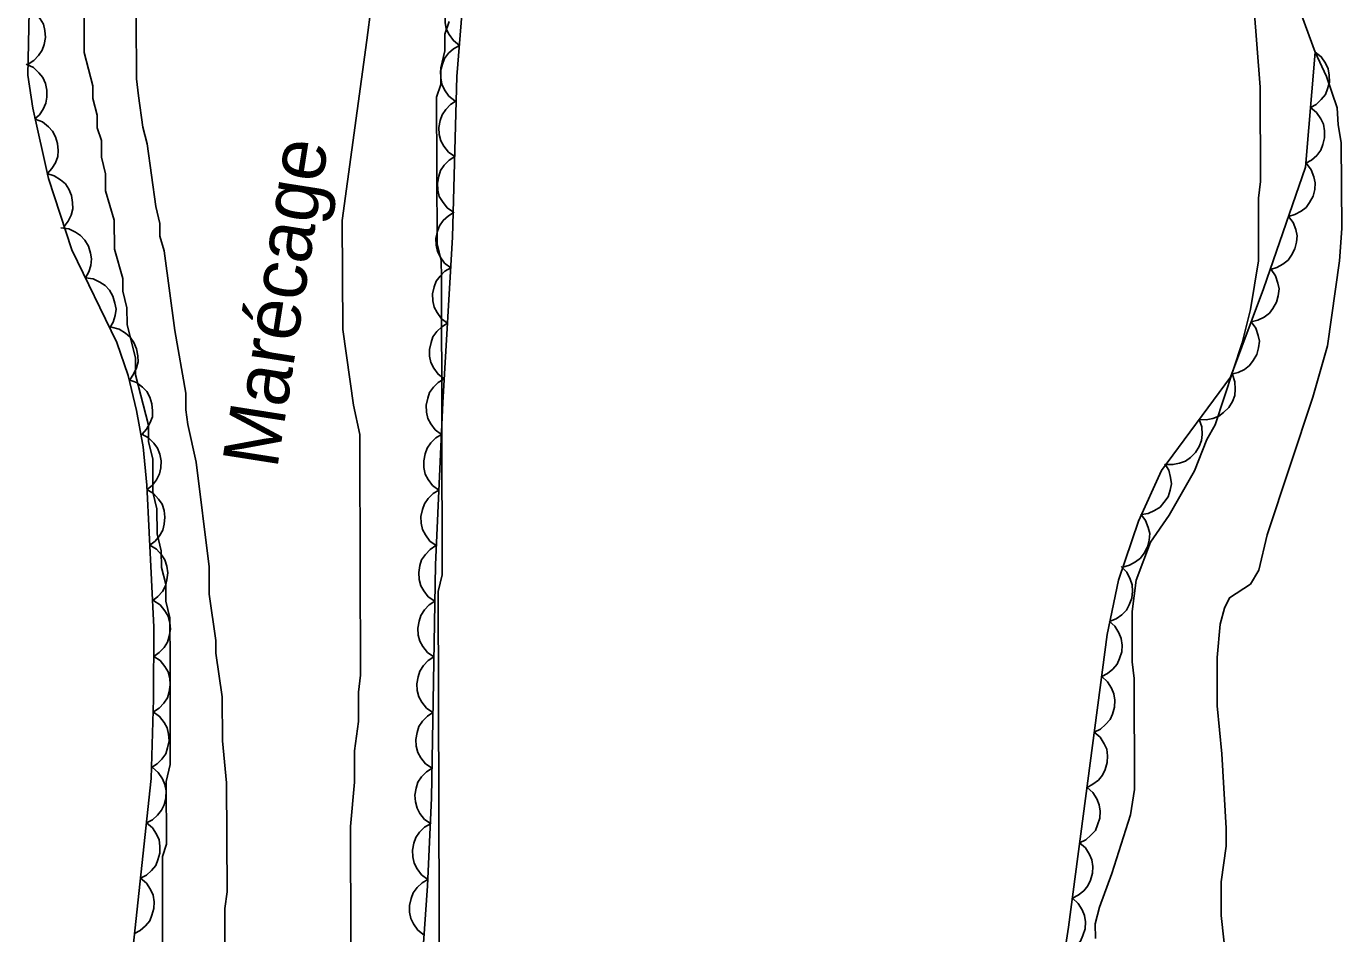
# Model space of a CAD drawing. Extents: x 282461 to 284471, y 5554090 to 5557646.
# Drawn here: x 284078.6 to 284149.6, y 5556677.8 to 5556726.7 of the extents above; entities that cross this region are included whole.
import ezdxf

# ---------------------------------------------------------------- set-up
doc = ezdxf.new("R2010")
doc.units = 0
for name, color, linetype in [('Niveau 1', 7, 'Continuous'), ('Niveau 4', 7, 'Continuous'), ('Niveau 44', 7, 'Continuous'), ('Niveau 7', 7, 'Continuous')]:
    doc.layers.add(name, color=color, linetype=linetype)

msp = doc.modelspace()

# ---------------------------------------------------------------- linework, layer by layer
at = {"layer": 'Niveau 1'}
for points in [[(284081.75, 5556733.01), (284081.77, 5556725.33), (284082.23, 5556723.52), (284082.23, 5556722.84), (284082.46, 5556721.94), (284082.46, 5556721.26), (284082.69, 5556720.58), (284082.69, 5556719.68), (284082.92, 5556718.78), (284082.92, 5556717.87), (284083.38, 5556716.29), (284083.39, 5556714.71), (284083.84, 5556713.13), (284083.85, 5556712.45), (284084.07, 5556711.55), (284084.08, 5556710.65), (284084.54, 5556708.84), (284084.54, 5556707.94), (284085.23, 5556705.23), (284085.23, 5556704.33), (284085.46, 5556703.42), (284085.46, 5556701.61), (284085.69, 5556700.71), (284085.7, 5556699.36), (284085.92, 5556698.45), (284085.93, 5556697.55), (284086.16, 5556696.65), (284086.16, 5556695.74), (284086.39, 5556694.84), (284086.4, 5556692.35), (284086.41, 5556686.93), (284086.19, 5556686.02), (284086.2, 5556682.63), (284085.98, 5556681.96), (284085.99, 5556676.53)], [(284144.87, 5556727.86), (284145.22, 5556723.45), (284145.23, 5556718.37), (284145.12, 5556717.46), (284145.13, 5556714.08), (284144.69, 5556711.47), (284144.24, 5556709.67), (284142.79, 5556705.25), (284142.34, 5556704.46), (284141.66, 5556702.76), (284140.31, 5556700.38), (284139.3, 5556698.91)], [(284100.93, 5556673.21), (284100.86, 5556696.26), (284101.08, 5556697.16), (284101.04, 5556713.21), (284101.03, 5556714.11), (284100.8, 5556715.01), (284100.78, 5556722.92), (284101, 5556723.6), (284101, 5556724.5), (284101.22, 5556725.41), (284101.22, 5556726.31), (284101.45, 5556726.99)], [(284139.3, 5556698.91), (284138.52, 5556696.87), (284138.3, 5556695.18), (284138.3, 5556692.47), (284138.42, 5556691.56), (284138.44, 5556685.58), (284138.22, 5556684.22), (284137.21, 5556681.05), (284136.54, 5556679.24), (284136.31, 5556678.34), (284136.32, 5556677.55)]]:
    msp.add_lwpolyline(points, dxfattribs=at)
at = {"layer": 'Niveau 4'}
for points in [[(284146.74, 5556729.28), (284148.18, 5556725.35)], [(284148.18, 5556725.35), (284148.79, 5556724.03), (284149.36, 5556722.34), (284149.42, 5556721.43), (284149.59, 5556720.47), (284149.61, 5556715.84), (284149.5, 5556714.09), (284148.84, 5556709.51), (284148.05, 5556706.73), (284145.59, 5556699.32), (284145.14, 5556697.4), (284144.69, 5556696.66), (284143.56, 5556695.92), (284143.28, 5556695.35), (284143.06, 5556694.5), (284142.89, 5556692.7), (284142.9, 5556690.1), (284143.14, 5556687.5), (284143.37, 5556683.49), (284143.38, 5556682.52), (284143.1, 5556680.6), (284143.11, 5556678.79), (284143.51, 5556675.18)]]:
    msp.add_lwpolyline(points, dxfattribs=at)
at = {"layer": 'Niveau 44'}
for points in [[(284094.23, 5556634.67), (284095.86, 5556641.44), (284096.21, 5556643.59), (284096.74, 5556650.42), (284099.51, 5556671.44), (284099.96, 5556675.75), (284100.28, 5556680.39), (284100.5, 5556685.11), (284100.71, 5556697.7), (284101.12, 5556706.45), (284101.64, 5556715.36), (284101.87, 5556724.03), (284102.65, 5556733.62)], [(284102.01, 5556725.7), (284101.68, 5556725.97), (284101.45, 5556726.3), (284101.3, 5556726.6), (284101.24, 5556726.94), (284101.24, 5556727.31), (284101.33, 5556727.68), (284101.45, 5556727.99), (284101.66, 5556728.27), (284101.94, 5556728.52), (284102.25, 5556728.7)], [(284078.8, 5556727.53), (284078.73, 5556724.1), (284078.99, 5556722.33), (284079.84, 5556718.52), (284081.09, 5556714.69), (284083.53, 5556709.68), (284084.14, 5556707.9), (284084.59, 5556706.01), (284084.94, 5556704.05), (284085.14, 5556702), (284085.52, 5556694.34), (284085.51, 5556690.45), (284085.38, 5556686.17), (284084.33, 5556676.45), (284083.15, 5556667.86), (284082.19, 5556659.87), (284081.61, 5556651.02), (284081.08, 5556638.45), (284080.9, 5556630.07)], [(284078.8, 5556727.7), (284079.14, 5556727.46), (284079.39, 5556727.13), (284079.56, 5556726.85), (284079.64, 5556726.51), (284079.67, 5556726.14), (284079.6, 5556725.76), (284079.5, 5556725.45), (284079.3, 5556725.16), (284079.04, 5556724.89), (284078.74, 5556724.7)], [(284101.76, 5556722.71), (284101.44, 5556722.97), (284101.21, 5556723.31), (284101.06, 5556723.61), (284101, 5556723.95), (284100.99, 5556724.32), (284101.09, 5556724.69), (284101.2, 5556725), (284101.42, 5556725.28), (284101.69, 5556725.53), (284102.01, 5556725.7)], [(284148.18, 5556725.35), (284147.65, 5556719.14), (284145.4, 5556712.57), (284143.61, 5556707.82), (284139.89, 5556702.78), (284138.65, 5556700.05), (284137.57, 5556696.87), (284136.96, 5556693.93), (284134.87, 5556678.15), (284133.92, 5556671.96)], [(284148.18, 5556725.35), (284148.51, 5556725.09), (284148.74, 5556724.75), (284148.88, 5556724.45), (284148.94, 5556724.1), (284148.95, 5556723.73), (284148.85, 5556723.36), (284148.73, 5556723.05), (284148.51, 5556722.78), (284148.24, 5556722.52), (284147.92, 5556722.35)], [(284078.64, 5556724.69), (284079.02, 5556724.51), (284079.32, 5556724.23), (284079.53, 5556723.98), (284079.67, 5556723.66), (284079.75, 5556723.3), (284079.75, 5556722.91), (284079.7, 5556722.59), (284079.55, 5556722.27), (284079.35, 5556721.96), (284079.08, 5556721.72)], [(284101.76, 5556719.71), (284101.42, 5556719.95), (284101.17, 5556720.28), (284101, 5556720.56), (284100.92, 5556720.9), (284100.9, 5556721.27), (284100.97, 5556721.65), (284101.07, 5556721.96), (284101.27, 5556722.25), (284101.53, 5556722.52), (284101.83, 5556722.71)], [(284147.92, 5556722.35), (284148.25, 5556722.08), (284148.48, 5556721.75), (284148.63, 5556721.45), (284148.69, 5556721.1), (284148.69, 5556720.73), (284148.59, 5556720.36), (284148.48, 5556720.05), (284148.26, 5556719.77), (284147.98, 5556719.52), (284147.67, 5556719.35)], [(284079.12, 5556721.73), (284079.51, 5556721.58), (284079.83, 5556721.32), (284080.06, 5556721.09), (284080.22, 5556720.77), (284080.33, 5556720.42), (284080.35, 5556720.04), (284080.34, 5556719.71), (284080.21, 5556719.38), (284080.02, 5556719.06), (284079.78, 5556718.8)], [(284101.68, 5556716.71), (284101.34, 5556716.95), (284101.09, 5556717.28), (284100.92, 5556717.56), (284100.84, 5556717.9), (284100.82, 5556718.27), (284100.89, 5556718.65), (284100.99, 5556718.96), (284101.19, 5556719.25), (284101.45, 5556719.52), (284101.76, 5556719.71)], [(284147.72, 5556719.34), (284147.97, 5556719), (284148.11, 5556718.62), (284148.18, 5556718.29), (284148.16, 5556717.94), (284148.07, 5556717.58), (284147.88, 5556717.24), (284147.7, 5556716.97), (284147.42, 5556716.76), (284147.09, 5556716.58), (284146.74, 5556716.48)], [(284079.75, 5556718.79), (284080.15, 5556718.68), (284080.49, 5556718.46), (284080.75, 5556718.24), (284080.94, 5556717.95), (284081.08, 5556717.61), (284081.14, 5556717.23), (284081.15, 5556716.9), (284081.06, 5556716.56), (284080.9, 5556716.22), (284080.68, 5556715.94)], [(284101.54, 5556713.71), (284101.21, 5556713.97), (284100.97, 5556714.3), (284100.82, 5556714.59), (284100.75, 5556714.93), (284100.74, 5556715.3), (284100.82, 5556715.68), (284100.93, 5556715.98), (284101.14, 5556716.27), (284101.41, 5556716.52), (284101.72, 5556716.71)], [(284146.74, 5556716.48), (284146.99, 5556716.15), (284147.13, 5556715.77), (284147.21, 5556715.44), (284147.18, 5556715.09), (284147.09, 5556714.73), (284146.91, 5556714.39), (284146.72, 5556714.12), (284146.44, 5556713.91), (284146.11, 5556713.73), (284145.76, 5556713.63)], [(284080.51, 5556715.87), (284080.93, 5556715.81), (284081.3, 5556715.64), (284081.57, 5556715.46), (284081.8, 5556715.2), (284081.99, 5556714.88), (284082.1, 5556714.51), (284082.16, 5556714.19), (284082.12, 5556713.84), (284082.01, 5556713.49), (284081.83, 5556713.17)], [(284101.37, 5556710.72), (284101.04, 5556710.97), (284100.8, 5556711.3), (284100.64, 5556711.59), (284100.57, 5556711.94), (284100.56, 5556712.31), (284100.65, 5556712.68), (284100.76, 5556712.99), (284100.97, 5556713.27), (284101.23, 5556713.53), (284101.54, 5556713.71)], [(284145.8, 5556713.62), (284146.04, 5556713.28), (284146.17, 5556712.89), (284146.23, 5556712.57), (284146.19, 5556712.21), (284146.09, 5556711.86), (284145.9, 5556711.52), (284145.71, 5556711.26), (284145.42, 5556711.05), (284145.09, 5556710.89), (284144.73, 5556710.8)], [(284081.83, 5556713.17), (284082.24, 5556713.12), (284082.61, 5556712.94), (284082.89, 5556712.76), (284083.12, 5556712.5), (284083.31, 5556712.18), (284083.42, 5556711.81), (284083.48, 5556711.49), (284083.43, 5556711.14), (284083.32, 5556710.79), (284083.14, 5556710.48)], [(284083.24, 5556710.52), (284083.65, 5556710.41), (284083.99, 5556710.19), (284084.25, 5556709.98), (284084.44, 5556709.69), (284084.59, 5556709.35), (284084.65, 5556708.97), (284084.67, 5556708.65), (284084.58, 5556708.31), (284084.43, 5556707.97), (284084.22, 5556707.68)], [(284101.19, 5556707.72), (284100.86, 5556707.97), (284100.62, 5556708.3), (284100.47, 5556708.6), (284100.4, 5556708.94), (284100.39, 5556709.31), (284100.48, 5556709.68), (284100.58, 5556709.99), (284100.79, 5556710.27), (284101.06, 5556710.53), (284101.37, 5556710.72)], [(284144.73, 5556710.8), (284144.98, 5556710.46), (284145.1, 5556710.07), (284145.17, 5556709.75), (284145.13, 5556709.39), (284145.03, 5556709.04), (284144.84, 5556708.71), (284144.64, 5556708.44), (284144.36, 5556708.23), (284144.02, 5556708.07), (284143.67, 5556707.98)], [(284084.19, 5556707.67), (284084.59, 5556707.52), (284084.91, 5556707.28), (284085.14, 5556707.04), (284085.31, 5556706.73), (284085.42, 5556706.38), (284085.45, 5556706), (284085.44, 5556705.67), (284085.31, 5556705.34), (284085.13, 5556705.02), (284084.89, 5556704.75)], [(284101.04, 5556704.72), (284100.7, 5556704.97), (284100.46, 5556705.3), (284100.3, 5556705.59), (284100.23, 5556705.93), (284100.22, 5556706.3), (284100.3, 5556706.68), (284100.4, 5556706.99), (284100.61, 5556707.27), (284100.87, 5556707.53), (284101.18, 5556707.72)], [(284143.71, 5556707.96), (284143.85, 5556707.56), (284143.87, 5556707.16), (284143.84, 5556706.83), (284143.71, 5556706.5), (284143.52, 5556706.18), (284143.24, 5556705.91), (284142.98, 5556705.71), (284142.65, 5556705.59), (284142.29, 5556705.52), (284141.92, 5556705.54)], [(284141.92, 5556705.54), (284142.06, 5556705.14), (284142.08, 5556704.73), (284142.05, 5556704.4), (284141.92, 5556704.07), (284141.73, 5556703.76), (284141.45, 5556703.49), (284141.19, 5556703.29), (284140.86, 5556703.17), (284140.5, 5556703.1), (284140.13, 5556703.11)], [(284084.87, 5556704.75), (284085.24, 5556704.55), (284085.52, 5556704.26), (284085.72, 5556703.99), (284085.85, 5556703.66), (284085.91, 5556703.3), (284085.89, 5556702.92), (284085.83, 5556702.6), (284085.67, 5556702.28), (284085.44, 5556701.99), (284085.16, 5556701.76)], [(284100.9, 5556701.73), (284100.56, 5556701.98), (284100.32, 5556702.3), (284100.16, 5556702.59), (284100.09, 5556702.94), (284100.08, 5556703.31), (284100.16, 5556703.68), (284100.26, 5556703.99), (284100.47, 5556704.28), (284100.73, 5556704.54), (284101.04, 5556704.72)], [(284140.06, 5556703.15), (284140.28, 5556702.8), (284140.38, 5556702.4), (284140.42, 5556702.07), (284140.36, 5556701.72), (284140.24, 5556701.37), (284140.02, 5556701.06), (284139.81, 5556700.8), (284139.51, 5556700.62), (284139.17, 5556700.47), (284138.81, 5556700.41)], [(284085.15, 5556701.76), (284085.51, 5556701.54), (284085.78, 5556701.24), (284085.97, 5556700.96), (284086.07, 5556700.63), (284086.12, 5556700.26), (284086.08, 5556699.88), (284086.01, 5556699.56), (284085.83, 5556699.26), (284085.59, 5556698.98), (284085.3, 5556698.76)], [(284100.76, 5556698.73), (284100.42, 5556698.98), (284100.18, 5556699.31), (284100.02, 5556699.6), (284099.95, 5556699.94), (284099.93, 5556700.31), (284100.02, 5556700.68), (284100.12, 5556700.99), (284100.33, 5556701.28), (284100.59, 5556701.54), (284100.9, 5556701.73)], [(284138.78, 5556700.43), (284139.03, 5556700.09), (284139.17, 5556699.71), (284139.25, 5556699.38), (284139.22, 5556699.03), (284139.13, 5556698.67), (284138.95, 5556698.33), (284138.76, 5556698.06), (284138.48, 5556697.85), (284138.16, 5556697.67), (284137.81, 5556697.57)], [(284085.3, 5556698.76), (284085.66, 5556698.54), (284085.93, 5556698.24), (284086.12, 5556697.97), (284086.22, 5556697.63), (284086.27, 5556697.27), (284086.23, 5556696.89), (284086.15, 5556696.57), (284085.98, 5556696.26), (284085.74, 5556695.98), (284085.45, 5556695.76)], [(284100.68, 5556695.73), (284100.33, 5556695.97), (284100.08, 5556696.29), (284099.92, 5556696.57), (284099.83, 5556696.91), (284099.81, 5556697.28), (284099.88, 5556697.66), (284099.97, 5556697.97), (284100.17, 5556698.26), (284100.43, 5556698.53), (284100.73, 5556698.73)], [(284137.72, 5556697.6), (284138.01, 5556697.3), (284138.2, 5556696.93), (284138.31, 5556696.62), (284138.33, 5556696.27), (284138.29, 5556695.9), (284138.15, 5556695.54), (284138, 5556695.25), (284137.75, 5556695), (284137.44, 5556694.78), (284137.11, 5556694.65)], [(284085.52, 5556695.76), (284085.87, 5556695.53), (284086.12, 5556695.21), (284086.3, 5556694.93), (284086.38, 5556694.59), (284086.42, 5556694.22), (284086.35, 5556693.84), (284086.26, 5556693.53), (284086.07, 5556693.24), (284085.81, 5556692.97), (284085.52, 5556692.76)], [(284100.63, 5556692.73), (284100.28, 5556692.97), (284100.03, 5556693.29), (284099.87, 5556693.57), (284099.78, 5556693.91), (284099.76, 5556694.28), (284099.83, 5556694.66), (284099.92, 5556694.97), (284100.12, 5556695.26), (284100.38, 5556695.53), (284100.68, 5556695.73)], [(284137.06, 5556694.66), (284137.37, 5556694.38), (284137.58, 5556694.03), (284137.72, 5556693.72), (284137.76, 5556693.37), (284137.75, 5556693), (284137.63, 5556692.64), (284137.5, 5556692.33), (284137.27, 5556692.07), (284136.98, 5556691.83), (284136.66, 5556691.67)], [(284085.52, 5556692.76), (284085.86, 5556692.53), (284086.12, 5556692.21), (284086.29, 5556691.93), (284086.38, 5556691.59), (284086.41, 5556691.22), (284086.34, 5556690.84), (284086.25, 5556690.53), (284086.06, 5556690.24), (284085.81, 5556689.96), (284085.51, 5556689.76)], [(284100.58, 5556689.73), (284100.23, 5556689.97), (284099.98, 5556690.29), (284099.82, 5556690.57), (284099.73, 5556690.91), (284099.71, 5556691.28), (284099.78, 5556691.66), (284099.87, 5556691.97), (284100.07, 5556692.26), (284100.33, 5556692.53), (284100.63, 5556692.73)], [(284136.66, 5556691.67), (284136.97, 5556691.39), (284137.19, 5556691.04), (284137.32, 5556690.74), (284137.37, 5556690.39), (284137.35, 5556690.02), (284137.24, 5556689.65), (284137.11, 5556689.35), (284136.87, 5556689.08), (284136.59, 5556688.84), (284136.26, 5556688.68)], [(284085.49, 5556689.76), (284085.83, 5556689.52), (284086.07, 5556689.2), (284086.24, 5556688.91), (284086.32, 5556688.57), (284086.34, 5556688.2), (284086.26, 5556687.82), (284086.17, 5556687.51), (284085.96, 5556687.22), (284085.7, 5556686.96), (284085.4, 5556686.76)], [(284100.53, 5556686.73), (284100.18, 5556686.97), (284099.93, 5556687.29), (284099.77, 5556687.57), (284099.68, 5556687.91), (284099.66, 5556688.28), (284099.73, 5556688.66), (284099.82, 5556688.97), (284100.02, 5556689.26), (284100.28, 5556689.53), (284100.58, 5556689.73)], [(284136.26, 5556688.68), (284136.58, 5556688.4), (284136.79, 5556688.05), (284136.93, 5556687.75), (284136.97, 5556687.4), (284136.95, 5556687.03), (284136.84, 5556686.66), (284136.71, 5556686.36), (284136.48, 5556686.09), (284136.19, 5556685.86), (284135.87, 5556685.69)], [(284085.44, 5556686.76), (284085.76, 5556686.49), (284085.98, 5556686.15), (284086.12, 5556685.85), (284086.18, 5556685.5), (284086.17, 5556685.13), (284086.07, 5556684.76), (284085.94, 5556684.46), (284085.72, 5556684.19), (284085.44, 5556683.95), (284085.12, 5556683.78)], [(284100.48, 5556683.73), (284100.13, 5556683.97), (284099.88, 5556684.29), (284099.72, 5556684.57), (284099.63, 5556684.91), (284099.61, 5556685.28), (284099.68, 5556685.66), (284099.77, 5556685.97), (284099.97, 5556686.26), (284100.23, 5556686.53), (284100.53, 5556686.73)], [(284135.87, 5556685.69), (284136.18, 5556685.42), (284136.4, 5556685.07), (284136.53, 5556684.76), (284136.57, 5556684.41), (284136.56, 5556684.04), (284136.44, 5556683.67), (284136.32, 5556683.37), (284136.08, 5556683.11), (284135.8, 5556682.87), (284135.47, 5556682.71)], [(284085.12, 5556683.78), (284085.44, 5556683.51), (284085.66, 5556683.17), (284085.8, 5556682.87), (284085.85, 5556682.52), (284085.85, 5556682.15), (284085.74, 5556681.78), (284085.62, 5556681.48), (284085.4, 5556681.21), (284085.12, 5556680.96), (284084.8, 5556680.79)], [(284100.3, 5556680.73), (284099.96, 5556680.98), (284099.72, 5556681.31), (284099.56, 5556681.6), (284099.49, 5556681.94), (284099.47, 5556682.31), (284099.55, 5556682.68), (284099.66, 5556682.99), (284099.86, 5556683.28), (284100.13, 5556683.54), (284100.44, 5556683.73)], [(284135.47, 5556682.71), (284135.79, 5556682.43), (284136, 5556682.08), (284136.13, 5556681.78), (284136.18, 5556681.43), (284136.16, 5556681.06), (284136.05, 5556680.69), (284135.92, 5556680.39), (284135.69, 5556680.12), (284135.4, 5556679.88), (284135.08, 5556679.72)], [(284084.8, 5556680.79), (284085.12, 5556680.52), (284085.34, 5556680.18), (284085.48, 5556679.88), (284085.53, 5556679.53), (284085.52, 5556679.17), (284085.42, 5556678.8), (284085.3, 5556678.49), (284085.07, 5556678.22), (284084.79, 5556677.98), (284084.48, 5556677.81)], [(284100.1, 5556677.73), (284099.77, 5556677.99), (284099.53, 5556678.33), (284099.38, 5556678.62), (284099.32, 5556678.96), (284099.31, 5556679.33), (284099.4, 5556679.71), (284099.51, 5556680.01), (284099.72, 5556680.29), (284099.99, 5556680.55), (284100.3, 5556680.73)], [(284135.08, 5556679.72), (284135.39, 5556679.44), (284135.6, 5556679.09), (284135.74, 5556678.79), (284135.78, 5556678.44), (284135.77, 5556678.07), (284135.65, 5556677.7), (284135.52, 5556677.4), (284135.29, 5556677.13), (284135.01, 5556676.89), (284134.68, 5556676.73)]]:
    msp.add_lwpolyline(points, dxfattribs=at)
at = {"layer": 'Niveau 7'}
for points in [[(284093.11, 5556637.35), (284093.67, 5556638.94), (284094.11, 5556641.99), (284094.09, 5556648.77), (284094.97, 5556655.67), (284095.2, 5556656.58), (284095.19, 5556657.48), (284095.75, 5556661.33), (284095.75, 5556662), (284096.19, 5556665.28), (284096.13, 5556683.59), (284096.35, 5556685.97), (284096.35, 5556687.66), (284096.57, 5556689.25), (284096.56, 5556690.83), (284096.67, 5556691.74), (284096.64, 5556703.83), (284096.63, 5556704.73), (284096.29, 5556706.31), (284095.71, 5556710.38), (284095.69, 5556716.26), (284097.02, 5556725.98), (284097.24, 5556727.79)], [(284084.57, 5556727.17), (284084.58, 5556723.9), (284084.7, 5556722.99), (284084.93, 5556721.3), (284085.16, 5556720.39), (284085.62, 5556717.01), (284085.85, 5556716.1), (284085.85, 5556715.42), (284086.08, 5556714.63), (284086.66, 5556710.34), (284087.24, 5556706.95), (284087.24, 5556706.05), (284087.35, 5556705.26)], [(284087.35, 5556705.26), (284087.81, 5556703.23), (284088.51, 5556697.58), (284088.51, 5556696.11), (284088.86, 5556693.62), (284088.86, 5556692.94), (284089.21, 5556690.57), (284089.22, 5556688.2), (284089.45, 5556685.94), (284089.47, 5556680.06), (284089.36, 5556679.16), (284089.36, 5556677.35)]]:
    msp.add_lwpolyline(points, dxfattribs=at)

# ---------------------------------------------------------------- texts
msp.add_text('Marécage', height=3, rotation=81.0598, dxfattribs=at).set_placement((284092.17, 5556702.82))

doc.saveas('drawing.dxf')
